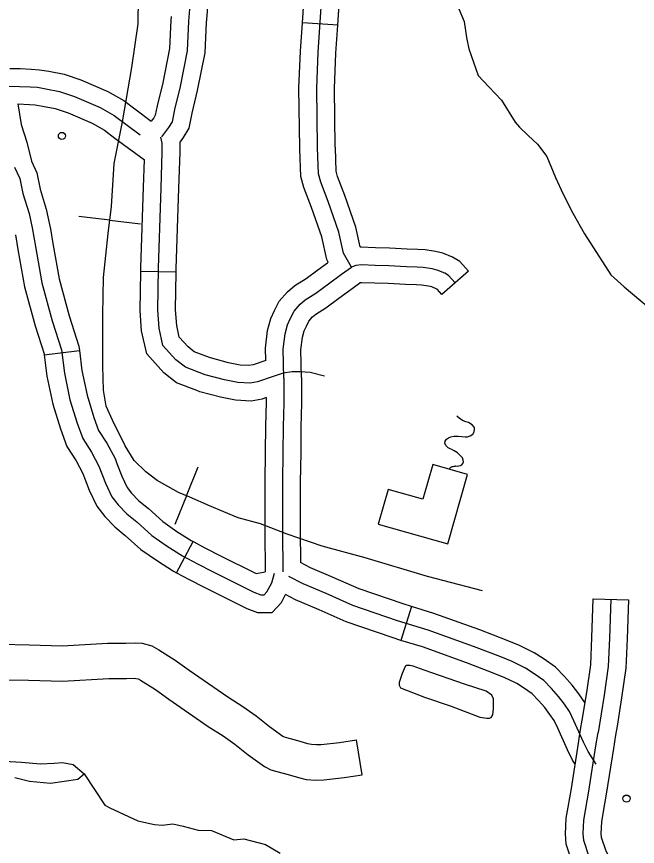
# Model space of a CAD drawing. Extents: x 61396 to 64680, y 55472 to 57605.
# Drawn here: x 62026.1 to 62108.3, y 55932.3 to 56042.2 of the extents above; entities that cross this region are included whole.
import ezdxf

# ---------------------------------------------------------------- set-up
doc = ezdxf.new("R2010")
doc.units = 0
for name, color, linetype in [('31', 7, 'Continuous'), ('35', 7, 'Continuous'), ('40', 7, 'Continuous'), ('45', 7, 'Continuous'), ('46', 7, 'Continuous'), ('56', 7, 'Continuous'), ('57', 7, 'Continuous'), ('58', 7, 'Continuous')]:
    doc.layers.add(name, color=color, linetype=linetype)

msp = doc.modelspace()

# ---------------------------------------------------------------- linework, layer by layer
at = {"layer": '31'}
for points in [[(62104.76, 55965.01), (62104.57, 55959.87), (62104.43, 55956.1), (62103.88, 55952.33), (62103.08, 55947.39)], [(62107.96, 55922.78), (62104.8, 55926.46), (62102.99, 55928.75), (62101.96, 55930.78), (62101.17, 55933.05), (62101.12, 55933.97), (62101.17, 55935.76), (62101.85, 55939.58), (62102.79, 55945.61), (62103.08, 55947.39)]]:
    msp.add_lwpolyline(points, dxfattribs=at)
at = {"layer": '35'}
for points in [[(62082.35, 56047.83), (62082.91, 56046.88), (62083.62, 56045.08), (62084.65, 56043.23), (62085.33, 56041.56), (62085.67, 56039.4), (62085.97, 56037.94), (62087.2, 56034.4), (62088.63, 56032.87), (62090.31, 56031.11), (62092.09, 56028.21), (62092.68, 56027.54), (62093.81, 56026.42), (62095.06, 56025.3), (62096.3, 56023.67), (62097.42, 56020.88), (62098.46, 56018.66), (62099.73, 56016.16), (62101.28, 56013.41), (62104.77, 56007.97), (62106.54, 56006.39), (62113.15, 56000.82)], [(62004.07, 55945.5), (62005.12, 55945), (62006.19, 55944.79), (62007.66, 55944.8), (62009.01, 55944.75), (62009.95, 55944.72), (62011.53, 55944.27), (62012.39, 55943.89), (62013.75, 55943.62), (62014.65, 55943.77), (62015.61, 55943.99), (62016.68, 55944.05), (62019.49, 55943.3), (62021.58, 55943.43), (62024.46, 55943.58), (62026.72, 55943.46), (62029.23, 55943.23), (62031.04, 55943.32), (62032.17, 55943.39), (62033.56, 55943.12), (62035.04, 55941.88)], [(62025.86, 55941.43), (62027.77, 55940.92), (62030.56, 55940.67), (62034.17, 55941.18), (62035.04, 55941.88)], [(62035.04, 55941.88), (62037.76, 55937.76), (62038.41, 55937.4), (62042.12, 55935.65), (62044.33, 55935.2), (62045.38, 55935.1), (62046.76, 55935.27), (62048.12, 55934.94), (62050.14, 55934.44), (62051.9, 55934.4), (62054.83, 55933.14), (62056.18, 55933.3), (62059.03, 55932.52), (62061, 55931.4)]]:
    msp.add_lwpolyline(points, dxfattribs=at)
msp.add_lwpolyline([(62076.9, 55953.28), (62080.11, 55952.07), (62083.61, 55950.85), (62087.4, 55949.39), (62088.33, 55949.25), (62088.72, 55949.25), (62088.91, 55949.34), (62089.16, 55949.73), (62089.25, 55950.51), (62089.25, 55951.82), (62089.01, 55952.31), (62088.28, 55952.85), (62085.41, 55953.77), (62080.06, 55955.62), (62078.6, 55956.15), (62078.16, 55956.25), (62077.67, 55956.25), (62077.53, 55956.11), (62077.14, 55955.18), (62076.85, 55954.38), (62076.73, 55953.99), (62076.73, 55953.65)], close=True, dxfattribs=at)
at = {"layer": '40'}
for p, q in [((62038.42, 56015.23), (62034.32, 56015.73)), ((62038.42, 56015.23), (62042.51, 56014.73)), ((62048.58, 55978.73), (62050.12, 55982.56)), ((62048.58, 55978.73), (62047.04, 55974.91))]:
    msp.add_line(p, q, dxfattribs=at)
msp.add_lwpolyline([(62087.79, 55966.15), (62080.47, 55968.03), (62072.25, 55970.52), (62066.55, 55972.03), (62061.9, 55973.65), (62058.4, 55975), (62055.4, 55975.81), (62051.61, 55977.37), (62049.01, 55978.56), (62047.51, 55979.16), (62044.68, 55980.75), (62043.21, 55981.9), (62041.65, 55983.41), (62040.44, 55985.34), (62038.77, 55988.73), (62037.94, 55990.61), (62037.59, 55992.72), (62037.5, 55995.87), (62037.5, 56002.71), (62037.59, 56007.62), (62038.2, 56013.45), (62038.64, 56017.05), (62038.99, 56022.75), (62040.09, 56028.27), (62041.36, 56035.46), (62042.19, 56041.25), (62042.23, 56044.76)], dxfattribs=at)
msp.add_lwpolyline([(62087.79, 55966.15), (62080.47, 55968.03), (62072.25, 55970.52), (62066.55, 55972.03), (62061.9, 55973.65), (62058.4, 55975), (62055.4, 55975.81), (62051.61, 55977.37), (62049.01, 55978.56), (62047.51, 55979.16), (62044.68, 55980.75), (62043.21, 55981.9), (62041.65, 55983.41), (62040.44, 55985.34), (62038.77, 55988.73), (62037.94, 55990.61), (62037.59, 55992.72), (62037.5, 55995.87), (62037.5, 56002.71), (62037.59, 56007.62), (62038.2, 56013.45), (62038.64, 56017.05), (62038.99, 56022.75), (62040.09, 56028.27), (62041.36, 56035.46), (62042.19, 56041.25), (62042.23, 56044.76)], dxfattribs=at)
at = {"layer": '45'}
for p, q in [((62068.6, 56041.05), (62063.92, 56041.35)), ((62047.21, 56008.36), (62042.53, 56008.44)), ((62085.91, 56008.49), (62082.41, 56005.37)), ((62029.75, 55997.38), (62034.4, 55997.95)), ((62047.26, 55968.53), (62049.46, 55972.67)), ((62078.36, 55964.05), (62076.98, 55959.57))]:
    msp.add_line(p, q, dxfattribs=at)
for points in [[(62072.31, 56060.96), (62070.3, 56061.95), (62067.63, 56062.84), (62062.82, 56064.36), (62056.56, 56066.36), (62053.04, 56067.57), (62051.01, 56067.96), (62050.23, 56068), (62049.99, 56067.84), (62049.68, 56067.26), (62049.49, 56066.67), (62049.41, 56065.62), (62049.29, 56059.59), (62049.41, 56057.13), (62049.33, 56051.15), (62049.21, 56045.87), (62048.86, 56041.57), (62048.66, 56037.66), (62047.73, 56032.93), (62046.98, 56029.88), (62046.67, 56028.27), (62046.2, 56027.49), (62045.28, 56026.26)], [(62070.42, 56009.02), (62069.38, 56010.87), (62068.76, 56013.65), (62067.33, 56017.7), (62066.35, 56020.28), (62066.06, 56021.35), (62065.94, 56024.87), (62065.82, 56032.69), (62066.02, 56037.48), (62066.84, 56050.09), (62067.06, 56059.76), (62066.85, 56060.67)], [(62051.68, 56058.59), (62051.75, 56057.17), (62051.67, 56051.11), (62051.55, 56045.75), (62051.23, 56041.81)], [(62063.92, 56041.35), (62064.5, 56050.19), (62064.67, 56057.73)], [(62068.6, 56041.05), (62069.18, 56049.99), (62069.35, 56057.4)], [(62046.56, 56042.19), (62046.52, 56041.72), (62046.33, 56037.95), (62045.44, 56033.43), (62044.69, 56030.38), (62044.45, 56029.13), (62044.25, 56028.8), (62043.92, 56028.36)], [(62051.23, 56041.81), (62051.2, 56041.41), (62051, 56037.37), (62050.01, 56032.42), (62049.27, 56029.38), (62048.89, 56027.42), (62048.15, 56026.18), (62047.72, 56025.61)], [(62063.6, 56024.63), (62063.6, 56024.81), (62063.47, 56032.72), (62063.68, 56037.61), (62063.92, 56041.35)], [(62068.29, 56024.79), (62068.28, 56024.93), (62068.16, 56032.66), (62068.36, 56037.35), (62068.6, 56041.05)], [(62025.18, 56035.33), (62026.55, 56035.3), (62028.03, 56035.23), (62029.11, 56035.16), (62030.37, 56034.94), (62032.38, 56034.56), (62034.57, 56033.81), (62038.18, 56032.26), (62040.27, 56031.08), (62041.91, 56029.86)], [(62025.12, 56032.99), (62026.46, 56032.95), (62027.9, 56032.89), (62028.83, 56032.83), (62029.95, 56032.63), (62031.77, 56032.29), (62033.73, 56031.62), (62037.14, 56030.16), (62038.99, 56029.11), (62042.45, 56026.53)], [(62026.23, 56030.62), (62027.77, 56030.55), (62028.55, 56030.5), (62029.53, 56030.33), (62031.17, 56030.01), (62032.89, 56029.43), (62036.1, 56028.06), (62037.71, 56027.14), (62039.11, 56026.1)], [(62026.23, 56030.62), (62026.7, 56027.9), (62027.45, 56025.54), (62028.05, 56023.02), (62028.77, 56021.5), (62029.19, 56019.35), (62030.01, 56016.69), (62030.46, 56014.65), (62030.56, 56014.07)], [(62041.91, 56029.86), (62043.92, 56028.36)], [(62039.11, 56026.1), (62043, 56023.21)], [(62066.84, 55994.55), (62064.97, 55995.06), (62063.62, 55995.15), (62062.58, 55995.15), (62061.37, 55994.97), (62060.06, 55994.52), (62057.99, 55993.8), (62057, 55993.62), (62055.37, 55993.71), (62053.62, 55994.07), (62051.05, 55994.75), (62048.44, 55995.74), (62047.18, 55996.73), (62045.46, 55998.62), (62044.97, 56000.92), (62044.79, 56003.31), (62044.88, 56008.85), (62045.24, 56019.52), (62045.37, 56024.25), (62045.37, 56025.42), (62045.19, 56026.2)], [(62047.21, 56008.36), (62047.22, 56008.79), (62047.58, 56019.45), (62047.72, 56024.22), (62047.72, 56025.61)], [(62067.36, 56009.68), (62067.17, 56010.02), (62066.51, 56013), (62065.13, 56016.9), (62064.12, 56019.56), (62063.73, 56021), (62063.6, 56024.63)], [(62071.64, 56011.63), (62071.59, 56011.71), (62071.02, 56014.29), (62069.53, 56018.51), (62068.58, 56021.01), (62068.39, 56021.7), (62068.29, 56024.79)], [(62025.82, 56022.23), (62026.53, 56020.76), (62026.91, 56018.78), (62027.74, 56016.1), (62028.16, 56014.21), (62028.57, 56011.72), (62029.44, 56006.92), (62030.81, 56001.9), (62032.03, 55998.04), (62032.41, 55994.94), (62033.15, 55991.45), (62034.1, 55988.32), (62034.84, 55986.31), (62035.99, 55984.52), (62036.98, 55982.66), (62037.84, 55980.39), (62038.71, 55978.57), (62039.54, 55977.52), (62040.69, 55976.33), (62042, 55975.25), (62043.98, 55973.46), (62046.03, 55972.05), (62048.04, 55970.77), (62050.02, 55969.72), (62052.01, 55968.69), (62057.5, 55965.95), (62058.43, 55965.59), (62058.88, 55965.59), (62059.23, 55965.98), (62059.9, 55967.2), (62060.22, 55968.49)], [(62042.53, 56008.44), (62042.54, 56008.9), (62042.9, 56019.59), (62043, 56023.21)], [(62030.56, 56014.07), (62030.88, 56012.12), (62031.73, 56007.44), (62033.06, 56002.56), (62034.33, 55998.54), (62034.4, 55997.95)], [(62025.93, 56013.3), (62026.26, 56011.32), (62027.15, 56006.4), (62028.56, 56001.24), (62029.73, 55997.54), (62029.75, 55997.38)], [(62085.91, 56008.49), (62084.79, 56009.74), (62083.82, 56010.31), (62082.54, 56010.84), (62081.57, 56011.09), (62080.16, 56011.3), (62079.19, 56011.35), (62077.8, 56011.38), (62075.48, 56011.54), (62073.61, 56011.56), (62071.69, 56011.64), (62071.64, 56011.63)], [(62059.07, 55996.66), (62059.03, 55998.28), (62059.32, 56000.61), (62059.74, 56002.19), (62060.24, 56003.25), (62060.85, 56004.48), (62061.95, 56005.75), (62062.92, 56006.58), (62064.41, 56007.5), (62065.98, 56008.67), (62067.23, 56009.59)], [(62067.23, 56009.59), (62067.36, 56009.68)], [(62084.16, 56006.93), (62083.29, 56007.9), (62082.77, 56008.21), (62081.79, 56008.61), (62081.1, 56008.79), (62079.93, 56008.97), (62079.11, 56009), (62077.69, 56009.04), (62075.38, 56009.2), (62073.55, 56009.22), (62071.73, 56009.29), (62070.98, 56009.23), (62070.42, 56009.02)], [(62049.95, 55992.66), (62047.27, 55993.67), (62045.57, 55995.01), (62043.31, 55997.51), (62042.64, 56000.58), (62042.44, 56003.24), (62042.53, 56008.44)], [(62051.61, 55997.04), (62049.6, 55997.8), (62048.78, 55998.45), (62047.62, 55999.73), (62047.29, 56001.26), (62047.13, 56003.37), (62047.21, 56008.36)], [(62061.47, 55994.32), (62061.38, 55998.16), (62061.63, 56000.17), (62061.95, 56001.38), (62062.35, 56002.23), (62062.82, 56003.17), (62063.61, 56004.09), (62064.31, 56004.68), (62065.72, 56005.56), (62067.38, 56006.78), (62069.12, 56008.06), (62070.42, 56009.02)], [(62070.01, 56005.81), (62070.5, 56006.17), (62071.53, 56006.92)], [(62082.41, 56005.37), (62081.78, 56006.07), (62081.72, 56006.1), (62081.05, 56006.39), (62080.63, 56006.49), (62079.7, 56006.63), (62079.03, 56006.66), (62077.58, 56006.7), (62075.29, 56006.86), (62073.5, 56006.87), (62071.76, 56006.94), (62071.53, 56006.92)], [(62063.81, 55994.38), (62063.73, 55998.04), (62063.93, 55999.72), (62064.16, 56000.58), (62064.46, 56001.2), (62064.78, 56001.86), (62065.27, 56002.42), (62065.69, 56002.78), (62067.04, 56003.62), (62068.77, 56004.9), (62070.01, 56005.81)], [(62029.75, 55997.38), (62030.1, 55994.55), (62030.87, 55990.87), (62031.88, 55987.57), (62032.73, 55985.26), (62033.97, 55983.33), (62034.84, 55981.69), (62034.98, 55981.33)], [(62034.4, 55997.95), (62034.72, 55995.32), (62035.42, 55992.04), (62036.33, 55989.07), (62036.95, 55987.35), (62038.01, 55985.7), (62039.12, 55983.64), (62039.36, 55982.99)], [(62059.07, 55996.66), (62057.39, 55996.08), (62056.85, 55995.98), (62055.68, 55996.04), (62054.15, 55996.35), (62051.77, 55996.98), (62051.61, 55997.04)], [(62061.47, 55994.32), (62061.48, 55991.04), (62061.38, 55987.87), (62061.35, 55984.5), (62061.28, 55980.51), (62061.28, 55974.06), (62061.35, 55968.66)], [(62063.81, 55994.38), (62063.82, 55991.01), (62063.72, 55987.83), (62063.7, 55984.47), (62063.62, 55980.48), (62063.62, 55977.83)], [(62059.13, 55991.72), (62058.59, 55991.53), (62057.14, 55991.27), (62055.07, 55991.38), (62053.08, 55991.79), (62050.33, 55992.51), (62049.95, 55992.66)], [(62059.13, 55991.72), (62059.13, 55991.08), (62059.04, 55987.92), (62059.01, 55984.53), (62058.94, 55980.53), (62058.94, 55977.83)], [(62039.36, 55982.99), (62040, 55981.31), (62040.71, 55979.81), (62041.3, 55979.06), (62042.28, 55978.06), (62043.53, 55977.02), (62045.44, 55975.3), (62047.32, 55974.01), (62049.22, 55972.8), (62049.46, 55972.67)], [(62034.98, 55981.33), (62035.69, 55979.47), (62036.7, 55977.33), (62037.77, 55975.97), (62039.1, 55974.61), (62040.47, 55973.47), (62042.53, 55971.61), (62044.74, 55970.1), (62046.86, 55968.75), (62047.26, 55968.53)], [(62058.94, 55977.83), (62058.94, 55974.05), (62059, 55968.63)], [(62063.62, 55977.83), (62063.62, 55974.07), (62063.68, 55969.9)], [(62049.46, 55972.67), (62051.11, 55971.79), (62053.07, 55970.78), (62057.79, 55968.42), (62059, 55968.63)], [(62078.36, 55964.05), (62077.25, 55964.39), (62071.46, 55966.38), (62068.01, 55967.91), (62065.01, 55969.2), (62063.68, 55969.9)], [(62047.26, 55968.53), (62048.94, 55967.64), (62050.94, 55966.61), (62056.56, 55963.8), (62058, 55963.25), (62059.91, 55963.25), (62061.15, 55964.6), (62061.71, 55965.63)], [(62102.83, 55943.16), (62101.76, 55944.86), (62101.15, 55946.09), (62099.86, 55948.93), (62099.28, 55950.16), (62098.61, 55951.11), (62097.84, 55952.15), (62096.89, 55953.19), (62095.88, 55954.26), (62094.5, 55955.24), (62093.46, 55955.88), (62091.72, 55956.77), (62090.19, 55957.38), (62086.6, 55958.76), (62080.57, 55960.92), (62076.53, 55962.16), (62070.6, 55964.2), (62067.07, 55965.76), (62064.01, 55967.08), (62062.13, 55968.05)], [(62076.98, 55959.57), (62075.8, 55959.93), (62069.74, 55962.01), (62066.13, 55963.61), (62063, 55964.96), (62061.71, 55965.63)], [(62094.18, 55958.15), (62092.68, 55958.91), (62091.04, 55959.57), (62087.42, 55960.96), (62081.31, 55963.15), (62078.36, 55964.05)], [(62092.05, 55953.97), (62090.75, 55954.63), (62089.33, 55955.2), (62085.79, 55956.56), (62079.83, 55958.7), (62076.98, 55959.57)], [(62101.34, 55951.28), (62101.31, 55951.35), (62100.51, 55952.48), (62099.65, 55953.64), (62098.61, 55954.78), (62097.43, 55956.04), (62095.8, 55957.19), (62094.61, 55957.93), (62094.18, 55958.15)], [(62100.04, 55943.19), (62099.71, 55943.72), (62099.03, 55945.08), (62097.73, 55947.95), (62097.25, 55948.97), (62096.71, 55949.74), (62096.02, 55950.66), (62095.17, 55951.6), (62094.33, 55952.48), (62093.21, 55953.29), (62092.31, 55953.84), (62092.05, 55953.97)]]:
    msp.add_lwpolyline(points, dxfattribs=at)
at = {"layer": '46'}
for points in [[(62024.01, 55959.05), (62027.75, 55959), (62032.12, 55958.84), (62038.14, 55959.2), (62040.54, 55959.2), (62041.78, 55959.26), (62042.71, 55959.18), (62043.98, 55958.84), (62044.91, 55958.3), (62047.07, 55956.95), (62048.93, 55955.62), (62054.05, 55952.09), (62056.04, 55950.83), (62057.8, 55949.57), (62059.58, 55948.15), (62061.32, 55946.9), (62061.5, 55946.81), (62061.82, 55946.71), (62063.29, 55946.32), (62064.62, 55945.93), (62065.11, 55945.81), (62065.79, 55945.77), (62066.43, 55945.79), (62068.85, 55946.05), (62071.1, 55946.4)], [(62024.12, 55954.36), (62027.64, 55954.31), (62032.18, 55954.15), (62038.28, 55954.52), (62040.64, 55954.52), (62041.68, 55954.56), (62041.89, 55954.54), (62042.17, 55954.47), (62042.48, 55954.28), (62044.46, 55953.05), (62046.23, 55951.78), (62051.47, 55948.17), (62053.42, 55946.94), (62054.97, 55945.83), (62056.76, 55944.41), (62058.89, 55942.87), (62059.76, 55942.44), (62060.54, 55942.2), (62062.02, 55941.81), (62063.42, 55941.39), (62064.42, 55941.16), (62065.72, 55941.07), (62066.77, 55941.12), (62069.46, 55941.4), (62071.82, 55941.77), (62071.1, 55946.4)]]:
    msp.add_lwpolyline(points, dxfattribs=at)
at = {"layer": '56'}
msp.add_circle((62106.84, 55938.62), 0.469, dxfattribs=at)
at = {"layer": '57'}
msp.add_line((62102.42, 55965.09), (62107.1, 55964.92), dxfattribs=at)
for points in [[(62083.34, 55982.28), (62083.39, 55982.34), (62083.43, 55982.4), (62083.52, 55982.46), (62083.59, 55982.51), (62083.65, 55982.54), (62083.73, 55982.57), (62083.79, 55982.6), (62083.87, 55982.62), (62084.02, 55982.65), (62084.14, 55982.66), (62084.26, 55982.67), (62084.45, 55982.66), (62084.64, 55982.68), (62084.87, 55982.73), (62085.05, 55982.83), (62085.18, 55983), (62085.25, 55983.21), (62085.22, 55983.45), (62085.11, 55983.76), (62084.79, 55984.12), (62084.46, 55984.4), (62084.04, 55984.68), (62083.72, 55984.85), (62083.49, 55984.95), (62083.24, 55985.08), (62082.95, 55985.34), (62082.8, 55985.64), (62082.83, 55985.95), (62082.99, 55986.21), (62083.25, 55986.4), (62083.58, 55986.55), (62083.96, 55986.6), (62084.54, 55986.6), (62085.02, 55986.57), (62085.47, 55986.53), (62085.79, 55986.53), (62086.14, 55986.65), (62086.49, 55986.9), (62086.65, 55987.2), (62086.72, 55987.5), (62086.7, 55987.75), (62086.4, 55988.12), (62085.9, 55988.41), (62085.56, 55988.52), (62085.22, 55988.66), (62084.73, 55988.96), (62084.38, 55989.25)], [(62100.77, 55947.77), (62100.96, 55948.98), (62101.57, 55952.68), (62102.1, 55956.31), (62102.23, 55959.96), (62102.42, 55965.09)], [(62107.1, 55964.92), (62106.91, 55959.78), (62106.77, 55955.89), (62106.2, 55951.97), (62105.59, 55948.22), (62105.39, 55947.01)], [(62099.1, 55937.49), (62099.54, 55939.97), (62100.47, 55945.97), (62100.77, 55947.77)], [(62105.39, 55947.01), (62105.1, 55945.24), (62104.16, 55939.2), (62103.71, 55936.66)], [(62103.66, 55924.2), (62103, 55924.97), (62101, 55927.48), (62099.8, 55929.86), (62098.85, 55932.59), (62098.77, 55933.94), (62098.83, 55936), (62099.1, 55937.49)], [(62103.71, 55936.66), (62103.51, 55935.52), (62103.46, 55934), (62103.49, 55933.51), (62104.12, 55931.7), (62104.97, 55930.02), (62106.61, 55927.95), (62107.17, 55927.3)]]:
    msp.add_lwpolyline(points, dxfattribs=at)
msp.add_lwpolyline([(62073.97, 55974.97), (62083.17, 55972.36), (62085.78, 55981.56), (62081.18, 55982.86), (62079.87, 55978.26), (62075.27, 55979.57)], close=True, dxfattribs=at)
at = {"layer": '58'}
msp.add_circle((62032.08, 56026.39), 0.469, dxfattribs=at)

doc.saveas('drawing.dxf')
